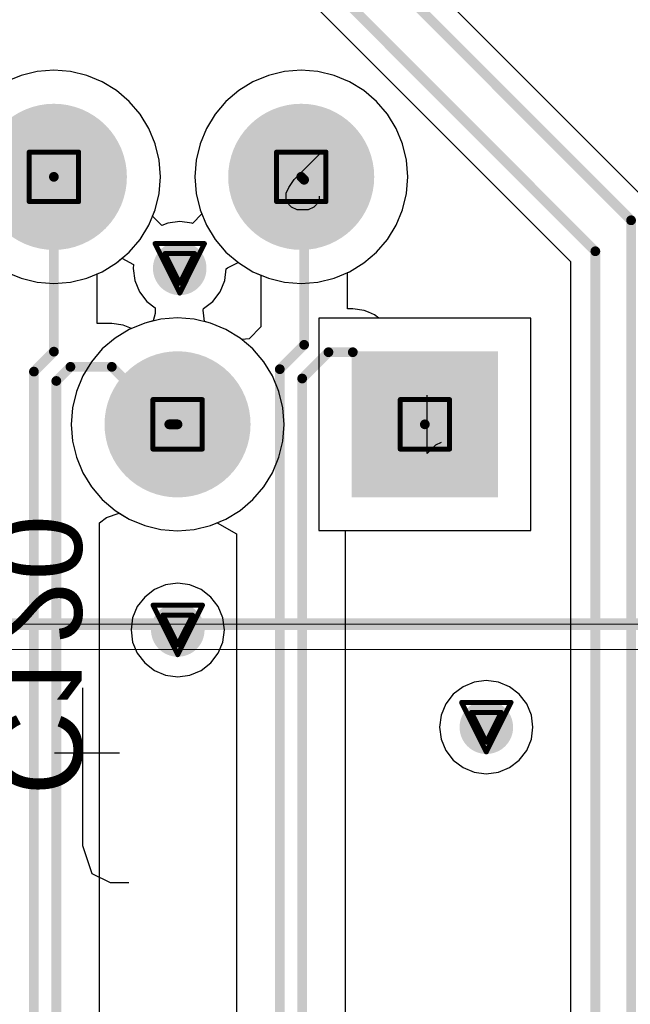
# Model space of a CAD drawing. Header units: millimetres. Extents: x 138 to 555, y 26 to 334.
# Tile 379 of 656: x 182.37 to 188.65, y 289.27 to 299.37. Entities that reach past the tile are written whole.
import ezdxf

# ---------------------------------------------------------------- set-up
doc = ezdxf.new("R2010")
doc.units = ezdxf.units.MM
for name, color, linetype in [('BottomLayer', 5, 'Continuous'), ('BottomOverlay', 54, 'Continuous'), ('BottomSolder', 6, 'Continuous'), ('DrillDrawing', 1, 'Continuous'), ('Mechanical20', 56, 'Continuous'), ('Mechanical27', 56, 'Continuous'), ('MidLayer1', 16, 'Continuous'), ('MidLayer2', 76, 'Continuous'), ('MidLayer3', 90, 'Continuous'), ('MidLayer4', 156, 'Continuous'), ('MultiLayer', 9, 'Continuous'), ('PadHoleLayer', 156, 'Continuous'), ('TopLayer', 1, 'Continuous'), ('TopOverlay', 2, 'Continuous'), ('TopSolder', 216, 'Continuous'), ('ViaHoleLayer', 16, 'Continuous')]:
    doc.layers.add(name, color=color, linetype=linetype)

# ---------------------------------------------------------------- blocks, each defined once
blk = doc.blocks.new('CON_RJ45_YD_48F_01GYDXNL_LED_P_806')
at = {"layer": 'BottomLayer', "const_width": 0.7}
for points in [[(-3.525, 16.29, 1), (-2.825, 16.29, 1)], [(-4.795, 13.75, 1), (-4.095, 13.75, 1)], [(-2.255, 13.75, 1), (-1.555, 13.75, 1)]]:
    blk.add_lwpolyline(points, format="xyb", close=True, dxfattribs=at)
at = {"layer": 'BottomLayer'}
blk.add_solid([(-6.415, 15.59), (-5.015, 15.59), (-6.415, 16.99), (-5.015, 16.99)], dxfattribs=at)
at = {"layer": 'BottomSolder', "const_width": 0.75}
for points in [[(-3.55, 16.29, 1), (-2.8, 16.29, 1)], [(-4.82, 13.75, 1), (-4.07, 13.75, 1)], [(-2.28, 13.75, 1), (-1.53, 13.75, 1)]]:
    blk.add_lwpolyline(points, format="xyb", close=True, dxfattribs=at)
at = {"layer": 'BottomSolder'}
blk.add_solid([(-6.465, 15.54), (-4.965, 15.54), (-6.465, 17.04), (-4.965, 17.04)], dxfattribs=at)
at = {"layer": 'Mechanical20', "const_width": 0.01}
blk.add_lwpolyline([(9.15, 18.6), (-9.15, 18.6)], dxfattribs=at)
at = {"layer": 'Mechanical27'}
for p, q in [((-5.824, 16.504), (-5.739, 16.59)), ((-5.739, 16.59), (-5.739, 15.99)), ((-5.881, 16.476), (-5.824, 16.504)), ((-4.603, 14.033), (-4.574, 14.061)), ((-4.574, 14.061), (-4.517, 14.09)), ((-4.517, 14.09), (-4.403, 14.09)), ((-4.403, 14.09), (-4.346, 14.061)), ((-4.346, 14.061), (-4.317, 14.033)), ((-4.631, 13.976), (-4.603, 14.033)), ((-4.631, 13.947), (-4.631, 13.976)), ((-4.317, 14.033), (-4.289, 13.976)), ((-4.289, 13.976), (-4.289, 13.919)), ((-4.317, 13.861), (-4.374, 13.776)), ((-4.289, 13.919), (-4.317, 13.861)), ((-4.374, 13.776), (-4.66, 13.49)), ((-4.66, 13.49), (-4.26, 13.49))]:
    blk.add_line(p, q, dxfattribs=at)
at = {"layer": 'Mechanical27', "const_width": 0.01}
blk.add_lwpolyline([(8.255, 18.34), (-8.255, 18.34)], dxfattribs=at)
at = {"layer": 'MidLayer1', "const_width": 0.7}
for points in [[(-3.525, 16.29, 1), (-2.825, 16.29, 1)], [(-4.795, 13.75, 1), (-4.095, 13.75, 1)], [(-2.255, 13.75, 1), (-1.555, 13.75, 1)]]:
    blk.add_lwpolyline(points, format="xyb", close=True, dxfattribs=at)
at = {"layer": 'MidLayer1'}
blk.add_solid([(-6.415, 15.59), (-5.015, 15.59), (-6.415, 16.99), (-5.015, 16.99)], dxfattribs=at)
at = {"layer": 'MidLayer2', "const_width": 0.7}
for points in [[(-3.525, 16.29, 1), (-2.825, 16.29, 1)], [(-4.795, 13.75, 1), (-4.095, 13.75, 1)], [(-2.255, 13.75, 1), (-1.555, 13.75, 1)]]:
    blk.add_lwpolyline(points, format="xyb", close=True, dxfattribs=at)
at = {"layer": 'MidLayer2'}
blk.add_solid([(-6.415, 15.59), (-5.015, 15.59), (-6.415, 16.99), (-5.015, 16.99)], dxfattribs=at)
at = {"layer": 'MidLayer3', "const_width": 0.7}
for points in [[(-3.525, 16.29, 1), (-2.825, 16.29, 1)], [(-4.795, 13.75, 1), (-4.095, 13.75, 1)], [(-2.255, 13.75, 1), (-1.555, 13.75, 1)]]:
    blk.add_lwpolyline(points, format="xyb", close=True, dxfattribs=at)
at = {"layer": 'MidLayer3'}
blk.add_solid([(-6.415, 15.59), (-5.015, 15.59), (-6.415, 16.99), (-5.015, 16.99)], dxfattribs=at)
at = {"layer": 'MidLayer4', "const_width": 0.7}
for points in [[(-3.525, 16.29, 1), (-2.825, 16.29, 1)], [(-4.795, 13.75, 1), (-4.095, 13.75, 1)], [(-2.255, 13.75, 1), (-1.555, 13.75, 1)]]:
    blk.add_lwpolyline(points, format="xyb", close=True, dxfattribs=at)
at = {"layer": 'MidLayer4'}
blk.add_solid([(-6.415, 15.59), (-5.015, 15.59), (-6.415, 16.99), (-5.015, 16.99)], dxfattribs=at)
at = {"layer": 'MultiLayer', "const_width": 0.7}
for points in [[(-3.525, 16.29, 1), (-2.825, 16.29, 1)], [(-4.795, 13.75, 1), (-4.095, 13.75, 1)], [(-2.255, 13.75, 1), (-1.555, 13.75, 1)]]:
    blk.add_lwpolyline(points, format="xyb", close=True, dxfattribs=at)
at = {"layer": 'MultiLayer'}
blk.add_solid([(-6.415, 15.59), (-5.015, 15.59), (-6.415, 16.99), (-5.015, 16.99)], dxfattribs=at)
at = {"layer": 'PadHoleLayer', "const_width": 0.45}
for points in [[(-5.94, 16.29, 1), (-5.49, 16.29, 1)], [(-3.4, 16.29, 1), (-2.95, 16.29, 1)], [(-4.67, 13.75, 1), (-4.22, 13.75, 1)], [(-2.13, 13.75, 1), (-1.68, 13.75, 1)]]:
    blk.add_lwpolyline(points, format="xyb", close=True, dxfattribs=at)
at = {"layer": 'TopLayer', "const_width": 0.7}
for points in [[(-3.525, 16.29, 1), (-2.825, 16.29, 1)], [(-4.795, 13.75, 1), (-4.095, 13.75, 1)], [(-2.255, 13.75, 1), (-1.555, 13.75, 1)]]:
    blk.add_lwpolyline(points, format="xyb", close=True, dxfattribs=at)
at = {"layer": 'TopLayer'}
blk.add_solid([(-6.415, 15.59), (-5.015, 15.59), (-6.415, 16.99), (-5.015, 16.99)], dxfattribs=at)
at = {"layer": 'TopOverlay', "const_width": 0.12}
blk.add_lwpolyline([(8.255, 18.34), (-8.255, 18.34)], dxfattribs=at)
at = {"layer": 'TopSolder', "const_width": 0.75}
for points in [[(-3.55, 16.29, 1), (-2.8, 16.29, 1)], [(-4.82, 13.75, 1), (-4.07, 13.75, 1)], [(-2.28, 13.75, 1), (-1.53, 13.75, 1)]]:
    blk.add_lwpolyline(points, format="xyb", close=True, dxfattribs=at)
at = {"layer": 'TopSolder'}
blk.add_solid([(-6.465, 15.54), (-4.965, 15.54), (-6.465, 17.04), (-4.965, 17.04)], dxfattribs=at)

msp = doc.modelspace()

# ---------------------------------------------------------------- linework, layer by layer
at = {"layer": 'BottomLayer'}
for p, q in [((179.521, 305.397), (188.031, 296.887)), ((188.834, 297.491), (184.153, 302.171)), ((182.388, 298.797), (182.229, 298.732)), ((182.554, 298.837), (182.388, 298.797)), ((182.725, 298.851), (182.554, 298.837)), ((182.896, 298.837), (182.725, 298.851)), ((183.063, 298.797), (182.896, 298.837)), ((183.222, 298.732), (183.063, 298.797)), ((184.928, 298.797), (184.769, 298.732)), ((185.094, 298.837), (184.928, 298.797)), ((185.265, 298.851), (185.094, 298.837)), ((185.436, 298.837), (185.265, 298.851)), ((185.603, 298.797), (185.436, 298.837)), ((185.762, 298.732), (185.603, 298.797)), ((183.368, 298.642), (183.222, 298.732)), ((184.769, 298.732), (184.623, 298.642)), ((185.908, 298.642), (185.762, 298.732)), ((183.499, 298.531), (183.368, 298.642)), ((184.623, 298.642), (184.492, 298.531)), ((186.039, 298.531), (185.908, 298.642)), ((183.61, 298.4), (183.499, 298.531)), ((184.492, 298.531), (184.381, 298.4)), ((186.15, 298.4), (186.039, 298.531)), ((183.7, 298.254), (183.61, 298.4)), ((184.381, 298.4), (184.291, 298.254)), ((186.24, 298.254), (186.15, 298.4)), ((183.765, 298.095), (183.7, 298.254)), ((184.291, 298.254), (184.226, 298.095)), ((186.305, 298.095), (186.24, 298.254)), ((183.805, 297.928), (183.765, 298.095)), ((184.226, 298.095), (184.186, 297.928)), ((186.345, 297.928), (186.305, 298.095)), ((183.819, 297.757), (183.805, 297.928)), ((184.186, 297.928), (184.172, 297.757)), ((186.359, 297.757), (186.345, 297.928)), ((183.805, 297.586), (183.819, 297.757)), ((184.172, 297.757), (184.186, 297.586)), ((186.345, 297.586), (186.359, 297.757)), ((183.765, 297.42), (183.805, 297.586)), ((184.186, 297.586), (184.226, 297.42)), ((186.305, 297.42), (186.345, 297.586)), ((183.7, 297.261), (183.765, 297.42)), ((184.226, 297.42), (184.291, 297.261)), ((186.24, 297.261), (186.305, 297.42)), ((183.61, 297.115), (183.7, 297.261)), ((184.291, 297.261), (184.381, 297.115)), ((186.15, 297.115), (186.24, 297.261)), ((183.499, 296.984), (183.61, 297.115)), ((184.381, 297.115), (184.492, 296.984)), ((186.039, 296.984), (186.15, 297.115)), ((183.368, 296.873), (183.499, 296.984)), ((184.492, 296.984), (184.623, 296.873)), ((185.908, 296.873), (186.039, 296.984)), ((188.031, 296.887), (188.031, 271.327)), ((182.229, 296.783), (182.388, 296.718)), ((183.063, 296.718), (183.222, 296.783)), ((183.222, 296.783), (183.368, 296.873)), ((184.623, 296.873), (184.769, 296.783)), ((184.769, 296.783), (184.928, 296.718)), ((185.603, 296.718), (185.762, 296.783)), ((185.762, 296.783), (185.908, 296.873)), ((182.388, 296.718), (182.554, 296.677)), ((182.554, 296.677), (182.725, 296.664)), ((182.725, 296.664), (182.896, 296.677)), ((182.896, 296.677), (183.063, 296.718)), ((184.928, 296.718), (185.094, 296.677)), ((185.094, 296.677), (185.265, 296.664)), ((185.265, 296.664), (185.436, 296.677)), ((185.436, 296.677), (185.603, 296.718)), ((183.824, 296.297), (183.658, 296.257)), ((183.995, 296.311), (183.824, 296.297)), ((184.166, 296.297), (183.995, 296.311)), ((184.333, 296.257), (184.166, 296.297)), ((187.625, 296.307), (185.445, 296.307)), ((185.445, 296.307), (185.445, 294.127)), ((187.625, 294.127), (187.625, 296.307)), ((183.499, 296.192), (183.353, 296.102)), ((183.658, 296.257), (183.499, 296.192)), ((184.492, 296.192), (184.333, 296.257)), ((184.638, 296.102), (184.492, 296.192)), ((183.353, 296.102), (183.222, 295.991)), ((184.769, 295.991), (184.638, 296.102)), ((183.222, 295.991), (183.111, 295.86)), ((184.88, 295.86), (184.769, 295.991)), ((183.111, 295.86), (183.021, 295.714)), ((184.97, 295.714), (184.88, 295.86)), ((183.021, 295.714), (182.956, 295.555)), ((185.035, 295.555), (184.97, 295.714)), ((182.956, 295.555), (182.916, 295.388)), ((185.075, 295.388), (185.035, 295.555)), ((182.916, 295.388), (182.902, 295.217)), ((185.089, 295.217), (185.075, 295.388)), ((182.902, 295.217), (182.916, 295.046)), ((185.075, 295.046), (185.089, 295.217)), ((182.916, 295.046), (182.956, 294.88)), ((185.035, 294.88), (185.075, 295.046)), ((182.956, 294.88), (183.021, 294.721)), ((184.97, 294.721), (185.035, 294.88)), ((183.021, 294.721), (183.111, 294.575)), ((184.88, 294.575), (184.97, 294.721)), ((183.111, 294.575), (183.222, 294.444)), ((184.769, 294.444), (184.88, 294.575)), ((183.222, 294.444), (183.353, 294.333)), ((184.638, 294.333), (184.769, 294.444)), ((183.353, 294.333), (183.499, 294.243)), ((184.492, 294.243), (184.638, 294.333)), ((183.499, 294.243), (183.658, 294.178)), ((183.658, 294.178), (183.824, 294.137)), ((184.166, 294.137), (184.333, 294.178)), ((184.333, 294.178), (184.492, 294.243)), ((183.824, 294.137), (183.995, 294.124)), ((183.995, 294.124), (184.166, 294.137)), ((185.445, 294.127), (187.625, 294.127))]:
    msp.add_line(p, q, dxfattribs=at)
at = {"layer": 'BottomLayer', "const_width": 0.1}
for points in [[(179.627, 305.652), (188.286, 296.993)], [(183.898, 302.066), (188.653, 297.311)], [(188.653, 271.047), (188.653, 297.311)], [(188.286, 271.221), (188.286, 296.993)]]:
    msp.add_lwpolyline(points, dxfattribs=at)
at = {"layer": 'BottomLayer'}
for points, const_width in [([(188.628, 297.311, 1), (188.678, 297.311, 1)], 0.05), ([(188.628, 297.311, 1), (188.678, 297.311, 1)], 0.05), ([(183.88, 296.818, 1), (184.155, 296.818, 1)], 0.275), ([(188.261, 296.993, 1), (188.311, 296.993, 1)], 0.05), ([(188.261, 296.993, 1), (188.311, 296.993, 1)], 0.05), ([(183.86, 293.107, 1), (184.135, 293.107, 1)], 0.275), ([(187.029, 292.109, 1), (187.304, 292.109, 1)], 0.275)]:
    msp.add_lwpolyline(points, format="xyb", close=True, dxfattribs=dict(at, const_width=const_width))
at = {"layer": 'DrillDrawing', "const_width": 0.0508}
for points in [[(182.471, 298.011), (182.979, 298.011)], [(182.471, 297.503), (182.471, 298.011)], [(182.979, 297.503), (182.979, 298.011)], [(185.011, 298.011), (185.519, 298.011)], [(185.011, 297.503), (185.011, 298.011)], [(185.519, 297.503), (185.519, 298.011)], [(182.471, 297.503), (182.979, 297.503)], [(185.011, 297.503), (185.519, 297.503)], [(183.764, 297.072), (184.272, 297.072)], [(183.764, 297.072), (184.018, 296.564)], [(184.018, 296.564), (184.272, 297.072)], [(183.865, 296.97), (184.17, 296.97)], [(183.865, 296.97), (184.018, 296.665)], [(184.018, 296.665), (184.17, 296.97)], [(183.741, 295.471), (184.249, 295.471)], [(183.741, 294.963), (183.741, 295.471)], [(184.249, 294.963), (184.249, 295.471)], [(186.281, 295.471), (186.789, 295.471)], [(186.281, 294.963), (186.281, 295.471)], [(186.789, 294.963), (186.789, 295.471)], [(183.741, 294.963), (184.249, 294.963)], [(186.281, 294.963), (186.789, 294.963)], [(183.743, 293.361), (184.251, 293.361)], [(183.743, 293.361), (183.997, 292.853)], [(183.997, 292.853), (184.251, 293.361)], [(183.845, 293.259), (184.15, 293.259)], [(183.845, 293.259), (183.997, 292.954)], [(183.997, 292.954), (184.15, 293.259)], [(186.912, 292.363), (187.42, 292.363)], [(186.912, 292.363), (187.166, 291.855)], [(187.166, 291.855), (187.42, 292.363)], [(187.014, 292.261), (187.319, 292.261)], [(187.014, 292.261), (187.166, 291.956)], [(187.166, 291.956), (187.319, 292.261)]]:
    msp.add_lwpolyline(points, dxfattribs=at)
at = {"layer": 'DrillDrawing', "const_width": 0.0254}
for points in [[(182.459, 298.011, 1), (182.484, 298.011, 1)], [(182.459, 298.011, 1), (182.484, 298.011, 1)], [(182.967, 298.011, 1), (182.992, 298.011, 1)], [(182.967, 298.011, 1), (182.992, 298.011, 1)], [(184.999, 298.011, 1), (185.024, 298.011, 1)], [(184.999, 298.011, 1), (185.024, 298.011, 1)], [(185.507, 298.011, 1), (185.532, 298.011, 1)], [(185.507, 298.011, 1), (185.532, 298.011, 1)], [(182.459, 297.503, 1), (182.484, 297.503, 1)], [(182.459, 297.503, 1), (182.484, 297.503, 1)], [(182.967, 297.503, 1), (182.992, 297.503, 1)], [(182.967, 297.503, 1), (182.992, 297.503, 1)], [(184.999, 297.503, 1), (185.024, 297.503, 1)], [(184.999, 297.503, 1), (185.024, 297.503, 1)], [(185.507, 297.503, 1), (185.532, 297.503, 1)], [(185.507, 297.503, 1), (185.532, 297.503, 1)], [(183.751, 297.072, 1), (183.776, 297.072, 1)], [(183.751, 297.072, 1), (183.776, 297.072, 1)], [(184.259, 297.072, 1), (184.284, 297.072, 1)], [(184.259, 297.072, 1), (184.284, 297.072, 1)], [(183.853, 296.97, 1), (183.878, 296.97, 1)], [(183.853, 296.97, 1), (183.878, 296.97, 1)], [(184.157, 296.97, 1), (184.183, 296.97, 1)], [(184.157, 296.97, 1), (184.183, 296.97, 1)], [(184.005, 296.665, 1), (184.03, 296.665, 1)], [(184.005, 296.665, 1), (184.03, 296.665, 1)], [(184.005, 296.564, 1), (184.03, 296.564, 1)], [(184.005, 296.564, 1), (184.03, 296.564, 1)], [(183.729, 295.471, 1), (183.754, 295.471, 1)], [(183.729, 295.471, 1), (183.754, 295.471, 1)], [(184.237, 295.471, 1), (184.262, 295.471, 1)], [(184.237, 295.471, 1), (184.262, 295.471, 1)], [(186.269, 295.471, 1), (186.294, 295.471, 1)], [(186.269, 295.471, 1), (186.294, 295.471, 1)], [(186.777, 295.471, 1), (186.802, 295.471, 1)], [(186.777, 295.471, 1), (186.802, 295.471, 1)], [(183.729, 294.963, 1), (183.754, 294.963, 1)], [(183.729, 294.963, 1), (183.754, 294.963, 1)], [(184.237, 294.963, 1), (184.262, 294.963, 1)], [(184.237, 294.963, 1), (184.262, 294.963, 1)], [(186.269, 294.963, 1), (186.294, 294.963, 1)], [(186.269, 294.963, 1), (186.294, 294.963, 1)], [(186.777, 294.963, 1), (186.802, 294.963, 1)], [(186.777, 294.963, 1), (186.802, 294.963, 1)], [(183.73, 293.361, 1), (183.756, 293.361, 1)], [(183.73, 293.361, 1), (183.756, 293.361, 1)], [(184.238, 293.361, 1), (184.264, 293.361, 1)], [(184.238, 293.361, 1), (184.264, 293.361, 1)], [(183.832, 293.259, 1), (183.857, 293.259, 1)], [(183.832, 293.259, 1), (183.857, 293.259, 1)], [(184.137, 293.259, 1), (184.162, 293.259, 1)], [(184.137, 293.259, 1), (184.162, 293.259, 1)], [(183.984, 292.954, 1), (184.01, 292.954, 1)], [(183.984, 292.954, 1), (184.01, 292.954, 1)], [(183.984, 292.853, 1), (184.01, 292.853, 1)], [(183.984, 292.853, 1), (184.01, 292.853, 1)], [(186.9, 292.363, 1), (186.925, 292.363, 1)], [(186.9, 292.363, 1), (186.925, 292.363, 1)], [(187.408, 292.363, 1), (187.433, 292.363, 1)], [(187.408, 292.363, 1), (187.433, 292.363, 1)], [(187.001, 292.261, 1), (187.027, 292.261, 1)], [(187.001, 292.261, 1), (187.027, 292.261, 1)], [(187.306, 292.261, 1), (187.331, 292.261, 1)], [(187.306, 292.261, 1), (187.331, 292.261, 1)], [(187.154, 291.956, 1), (187.179, 291.956, 1)], [(187.154, 291.956, 1), (187.179, 291.956, 1)], [(187.154, 291.855, 1), (187.179, 291.855, 1)], [(187.154, 291.855, 1), (187.179, 291.855, 1)]]:
    msp.add_lwpolyline(points, format="xyb", close=True, dxfattribs=at)
at = {"layer": 'MidLayer1', "const_width": 0.275}
for points in [[(183.88, 296.818, 1), (184.155, 296.818, 1)], [(183.86, 293.107, 1), (184.135, 293.107, 1)], [(187.029, 292.109, 1), (187.304, 292.109, 1)]]:
    msp.add_lwpolyline(points, format="xyb", close=True, dxfattribs=at)
at = {"layer": 'MidLayer2'}
for p, q in [((182.388, 298.797), (182.229, 298.732)), ((182.554, 298.837), (182.388, 298.797)), ((182.725, 298.851), (182.554, 298.837)), ((182.896, 298.837), (182.725, 298.851)), ((183.063, 298.797), (182.896, 298.837)), ((183.222, 298.732), (183.063, 298.797)), ((184.928, 298.797), (184.769, 298.732)), ((185.094, 298.837), (184.928, 298.797)), ((185.265, 298.851), (185.094, 298.837)), ((185.436, 298.837), (185.265, 298.851)), ((185.603, 298.797), (185.436, 298.837)), ((185.762, 298.732), (185.603, 298.797)), ((183.368, 298.642), (183.222, 298.732)), ((184.769, 298.732), (184.623, 298.642)), ((185.908, 298.642), (185.762, 298.732)), ((183.499, 298.531), (183.368, 298.642)), ((184.623, 298.642), (184.492, 298.531)), ((186.039, 298.531), (185.908, 298.642)), ((183.61, 298.4), (183.499, 298.531)), ((184.492, 298.531), (184.381, 298.4)), ((186.15, 298.4), (186.039, 298.531)), ((183.7, 298.254), (183.61, 298.4)), ((184.381, 298.4), (184.291, 298.254)), ((186.24, 298.254), (186.15, 298.4)), ((183.765, 298.095), (183.7, 298.254)), ((184.291, 298.254), (184.226, 298.095)), ((186.305, 298.095), (186.24, 298.254)), ((183.805, 297.928), (183.765, 298.095)), ((184.226, 298.095), (184.186, 297.928)), ((186.345, 297.928), (186.305, 298.095)), ((183.819, 297.757), (183.805, 297.928)), ((184.186, 297.928), (184.172, 297.757)), ((186.359, 297.757), (186.345, 297.928)), ((183.805, 297.586), (183.819, 297.757)), ((184.172, 297.757), (184.186, 297.586)), ((186.345, 297.586), (186.359, 297.757)), ((183.765, 297.42), (183.805, 297.586)), ((184.186, 297.586), (184.226, 297.42)), ((186.305, 297.42), (186.345, 297.586)), ((183.7, 297.261), (183.765, 297.42)), ((184.226, 297.42), (184.291, 297.261)), ((186.24, 297.261), (186.305, 297.42)), ((183.61, 297.115), (183.7, 297.261)), ((184.291, 297.261), (184.381, 297.115)), ((186.15, 297.115), (186.24, 297.261)), ((183.499, 296.984), (183.61, 297.115)), ((184.381, 297.115), (184.492, 296.984)), ((186.039, 296.984), (186.15, 297.115)), ((183.368, 296.873), (183.499, 296.984)), ((184.492, 296.984), (184.623, 296.873)), ((185.908, 296.873), (186.039, 296.984)), ((182.229, 296.783), (182.388, 296.718)), ((183.063, 296.718), (183.222, 296.783)), ((183.222, 296.783), (183.368, 296.873)), ((184.623, 296.873), (184.769, 296.783)), ((184.769, 296.783), (184.928, 296.718)), ((185.603, 296.718), (185.762, 296.783)), ((185.762, 296.783), (185.908, 296.873)), ((182.388, 296.718), (182.554, 296.677)), ((182.554, 296.677), (182.725, 296.664)), ((182.725, 296.664), (182.896, 296.677)), ((182.896, 296.677), (183.063, 296.718)), ((184.928, 296.718), (185.094, 296.677)), ((185.094, 296.677), (185.265, 296.664)), ((185.265, 296.664), (185.436, 296.677)), ((185.436, 296.677), (185.603, 296.718)), ((183.824, 296.297), (183.658, 296.257)), ((183.995, 296.311), (183.824, 296.297)), ((184.166, 296.297), (183.995, 296.311)), ((184.333, 296.257), (184.166, 296.297)), ((187.625, 296.307), (185.445, 296.307)), ((185.445, 296.307), (185.445, 294.127)), ((187.625, 294.127), (187.625, 296.307)), ((183.499, 296.192), (183.353, 296.102)), ((183.658, 296.257), (183.499, 296.192)), ((184.492, 296.192), (184.333, 296.257)), ((184.638, 296.102), (184.492, 296.192)), ((183.353, 296.102), (183.222, 295.991)), ((184.769, 295.991), (184.638, 296.102)), ((183.222, 295.991), (183.111, 295.86)), ((184.88, 295.86), (184.769, 295.991)), ((183.111, 295.86), (183.021, 295.714)), ((184.97, 295.714), (184.88, 295.86)), ((183.021, 295.714), (182.956, 295.555)), ((185.035, 295.555), (184.97, 295.714)), ((182.956, 295.555), (182.916, 295.388)), ((185.075, 295.388), (185.035, 295.555)), ((182.916, 295.388), (182.902, 295.217)), ((185.089, 295.217), (185.075, 295.388)), ((182.902, 295.217), (182.916, 295.046)), ((185.075, 295.046), (185.089, 295.217)), ((182.916, 295.046), (182.956, 294.88)), ((185.035, 294.88), (185.075, 295.046)), ((182.956, 294.88), (183.021, 294.721)), ((184.97, 294.721), (185.035, 294.88)), ((183.021, 294.721), (183.111, 294.575)), ((184.88, 294.575), (184.97, 294.721)), ((183.111, 294.575), (183.222, 294.444)), ((184.769, 294.444), (184.88, 294.575)), ((183.222, 294.444), (183.353, 294.333)), ((184.638, 294.333), (184.769, 294.444)), ((183.353, 294.333), (183.499, 294.243)), ((184.492, 294.243), (184.638, 294.333)), ((183.499, 294.243), (183.658, 294.178)), ((183.658, 294.178), (183.824, 294.137)), ((184.166, 294.137), (184.333, 294.178)), ((184.333, 294.178), (184.492, 294.243)), ((183.824, 294.137), (183.995, 294.124)), ((183.995, 294.124), (184.166, 294.137)), ((185.445, 294.127), (187.625, 294.127))]:
    msp.add_line(p, q, dxfattribs=at)
at = {"layer": 'MidLayer2', "const_width": 0.275}
for points in [[(183.88, 296.818, 1), (184.155, 296.818, 1)], [(183.86, 293.107, 1), (184.135, 293.107, 1)], [(187.029, 292.109, 1), (187.304, 292.109, 1)]]:
    msp.add_lwpolyline(points, format="xyb", close=True, dxfattribs=at)
at = {"layer": 'MidLayer3'}
for p, q in [((182.388, 298.797), (182.229, 298.732)), ((182.554, 298.837), (182.388, 298.797)), ((182.725, 298.851), (182.554, 298.837)), ((182.896, 298.837), (182.725, 298.851)), ((183.063, 298.797), (182.896, 298.837)), ((183.222, 298.732), (183.063, 298.797)), ((184.928, 298.797), (184.769, 298.732)), ((185.094, 298.837), (184.928, 298.797)), ((185.265, 298.851), (185.094, 298.837)), ((185.436, 298.837), (185.265, 298.851)), ((185.603, 298.797), (185.436, 298.837)), ((185.762, 298.732), (185.603, 298.797)), ((183.368, 298.642), (183.222, 298.732)), ((184.769, 298.732), (184.623, 298.642)), ((185.908, 298.642), (185.762, 298.732)), ((183.499, 298.531), (183.368, 298.642)), ((184.623, 298.642), (184.492, 298.531)), ((186.039, 298.531), (185.908, 298.642)), ((183.61, 298.4), (183.499, 298.531)), ((184.492, 298.531), (184.381, 298.4)), ((186.15, 298.4), (186.039, 298.531)), ((183.7, 298.254), (183.61, 298.4)), ((184.381, 298.4), (184.291, 298.254)), ((186.24, 298.254), (186.15, 298.4)), ((183.765, 298.095), (183.7, 298.254)), ((184.291, 298.254), (184.226, 298.095)), ((186.305, 298.095), (186.24, 298.254)), ((183.805, 297.928), (183.765, 298.095)), ((184.226, 298.095), (184.186, 297.928)), ((186.345, 297.928), (186.305, 298.095)), ((183.819, 297.757), (183.805, 297.928)), ((184.186, 297.928), (184.172, 297.757)), ((186.359, 297.757), (186.345, 297.928)), ((183.805, 297.586), (183.819, 297.757)), ((184.172, 297.757), (184.186, 297.586)), ((186.345, 297.586), (186.359, 297.757)), ((183.765, 297.42), (183.805, 297.586)), ((184.186, 297.586), (184.226, 297.42)), ((186.305, 297.42), (186.345, 297.586)), ((183.7, 297.261), (183.765, 297.42)), ((184.226, 297.42), (184.291, 297.261)), ((186.24, 297.261), (186.305, 297.42)), ((183.61, 297.115), (183.7, 297.261)), ((184.291, 297.261), (184.381, 297.115)), ((186.15, 297.115), (186.24, 297.261)), ((183.499, 296.984), (183.61, 297.115)), ((184.381, 297.115), (184.492, 296.984)), ((186.039, 296.984), (186.15, 297.115)), ((183.368, 296.873), (183.499, 296.984)), ((184.492, 296.984), (184.623, 296.873)), ((185.908, 296.873), (186.039, 296.984)), ((182.229, 296.783), (182.388, 296.718)), ((183.063, 296.718), (183.222, 296.783)), ((183.222, 296.783), (183.368, 296.873)), ((184.623, 296.873), (184.769, 296.783)), ((184.769, 296.783), (184.928, 296.718)), ((185.603, 296.718), (185.762, 296.783)), ((185.762, 296.783), (185.908, 296.873)), ((182.388, 296.718), (182.554, 296.677)), ((182.554, 296.677), (182.725, 296.664)), ((182.725, 296.664), (182.896, 296.677)), ((182.896, 296.677), (183.063, 296.718)), ((184.928, 296.718), (185.094, 296.677)), ((185.094, 296.677), (185.265, 296.664)), ((185.265, 296.664), (185.436, 296.677)), ((185.436, 296.677), (185.603, 296.718)), ((183.824, 296.297), (183.658, 296.257)), ((183.995, 296.311), (183.824, 296.297)), ((184.166, 296.297), (183.995, 296.311)), ((184.333, 296.257), (184.166, 296.297)), ((187.625, 296.307), (185.445, 296.307)), ((185.445, 296.307), (185.445, 294.127)), ((187.625, 294.127), (187.625, 296.307)), ((183.499, 296.192), (183.353, 296.102)), ((183.658, 296.257), (183.499, 296.192)), ((184.492, 296.192), (184.333, 296.257)), ((184.638, 296.102), (184.492, 296.192)), ((183.353, 296.102), (183.222, 295.991)), ((184.769, 295.991), (184.638, 296.102)), ((183.222, 295.991), (183.111, 295.86)), ((184.88, 295.86), (184.769, 295.991)), ((183.111, 295.86), (183.021, 295.714)), ((184.97, 295.714), (184.88, 295.86)), ((183.021, 295.714), (182.956, 295.555)), ((185.035, 295.555), (184.97, 295.714)), ((182.956, 295.555), (182.916, 295.388)), ((185.075, 295.388), (185.035, 295.555)), ((182.916, 295.388), (182.902, 295.217)), ((185.089, 295.217), (185.075, 295.388)), ((182.902, 295.217), (182.916, 295.046)), ((185.075, 295.046), (185.089, 295.217)), ((182.916, 295.046), (182.956, 294.88)), ((185.035, 294.88), (185.075, 295.046)), ((182.956, 294.88), (183.021, 294.721)), ((184.97, 294.721), (185.035, 294.88)), ((183.021, 294.721), (183.111, 294.575)), ((184.88, 294.575), (184.97, 294.721)), ((183.111, 294.575), (183.222, 294.444)), ((184.769, 294.444), (184.88, 294.575)), ((183.222, 294.444), (183.353, 294.333)), ((184.638, 294.333), (184.769, 294.444)), ((183.353, 294.333), (183.499, 294.243)), ((184.492, 294.243), (184.638, 294.333)), ((183.499, 294.243), (183.658, 294.178)), ((183.658, 294.178), (183.824, 294.137)), ((184.166, 294.137), (184.333, 294.178)), ((184.333, 294.178), (184.492, 294.243)), ((183.824, 294.137), (183.995, 294.124)), ((183.995, 294.124), (184.166, 294.137)), ((185.445, 294.127), (187.625, 294.127))]:
    msp.add_line(p, q, dxfattribs=at)
at = {"layer": 'MidLayer3', "const_width": 0.275}
for points in [[(183.88, 296.818, 1), (184.155, 296.818, 1)], [(183.86, 293.107, 1), (184.135, 293.107, 1)], [(187.029, 292.109, 1), (187.304, 292.109, 1)]]:
    msp.add_lwpolyline(points, format="xyb", close=True, dxfattribs=at)
at = {"layer": 'MidLayer4'}
for p, q in [((182.388, 298.797), (182.229, 298.732)), ((182.554, 298.837), (182.388, 298.797)), ((182.725, 298.851), (182.554, 298.837)), ((182.896, 298.837), (182.725, 298.851)), ((183.063, 298.797), (182.896, 298.837)), ((183.222, 298.732), (183.063, 298.797)), ((184.928, 298.797), (184.769, 298.732)), ((185.094, 298.837), (184.928, 298.797)), ((185.265, 298.851), (185.094, 298.837)), ((185.436, 298.837), (185.265, 298.851)), ((185.603, 298.797), (185.436, 298.837)), ((185.762, 298.732), (185.603, 298.797)), ((183.368, 298.642), (183.222, 298.732)), ((184.769, 298.732), (184.623, 298.642)), ((185.908, 298.642), (185.762, 298.732)), ((183.499, 298.531), (183.368, 298.642)), ((184.623, 298.642), (184.492, 298.531)), ((186.039, 298.531), (185.908, 298.642)), ((183.61, 298.4), (183.499, 298.531)), ((184.492, 298.531), (184.381, 298.4)), ((186.15, 298.4), (186.039, 298.531)), ((183.7, 298.254), (183.61, 298.4)), ((184.381, 298.4), (184.291, 298.254)), ((186.24, 298.254), (186.15, 298.4)), ((183.765, 298.095), (183.7, 298.254)), ((184.291, 298.254), (184.226, 298.095)), ((186.305, 298.095), (186.24, 298.254)), ((183.805, 297.928), (183.765, 298.095)), ((184.226, 298.095), (184.186, 297.928)), ((186.345, 297.928), (186.305, 298.095)), ((183.819, 297.757), (183.805, 297.928)), ((184.186, 297.928), (184.172, 297.757)), ((186.359, 297.757), (186.345, 297.928)), ((183.805, 297.586), (183.819, 297.757)), ((184.172, 297.757), (184.186, 297.586)), ((186.345, 297.586), (186.359, 297.757)), ((183.765, 297.42), (183.805, 297.586)), ((184.186, 297.586), (184.226, 297.42)), ((186.305, 297.42), (186.345, 297.586)), ((183.738, 297.354), (183.765, 297.42)), ((184.226, 297.42), (184.244, 297.376)), ((186.24, 297.261), (186.305, 297.42)), ((183.835, 297.256), (183.738, 297.354)), ((183.894, 297.281), (183.835, 297.256)), ((184.018, 297.297), (183.894, 297.281)), ((184.142, 297.281), (184.018, 297.297)), ((184.147, 297.279), (184.142, 297.281)), ((184.244, 297.376), (184.147, 297.279)), ((186.15, 297.115), (186.24, 297.261)), ((186.039, 296.984), (186.15, 297.115)), ((185.908, 296.873), (186.039, 296.984)), ((183.368, 296.873), (183.424, 296.921)), ((183.424, 296.921), (183.544, 296.856)), ((184.509, 296.824), (184.617, 296.878)), ((184.617, 296.878), (184.623, 296.873)), ((182.229, 296.783), (182.388, 296.718)), ((183.063, 296.718), (183.222, 296.783)), ((183.222, 296.783), (183.368, 296.873)), ((183.544, 296.856), (183.539, 296.818)), ((183.539, 296.818), (183.555, 296.694)), ((184.48, 296.694), (184.496, 296.814)), ((184.496, 296.814), (184.509, 296.824)), ((184.623, 296.873), (184.769, 296.783)), ((184.769, 296.783), (184.928, 296.718)), ((185.603, 296.718), (185.762, 296.783)), ((185.762, 296.783), (185.908, 296.873)), ((182.388, 296.718), (182.554, 296.677)), ((182.554, 296.677), (182.725, 296.664)), ((182.725, 296.664), (182.896, 296.677)), ((182.896, 296.677), (183.063, 296.718)), ((183.555, 296.694), (183.603, 296.578)), ((184.433, 296.578), (184.48, 296.694)), ((184.928, 296.718), (185.094, 296.677)), ((185.094, 296.677), (185.265, 296.664)), ((185.265, 296.664), (185.436, 296.677)), ((185.436, 296.677), (185.603, 296.718)), ((183.603, 296.578), (183.679, 296.479)), ((184.356, 296.479), (184.433, 296.578)), ((183.679, 296.479), (183.764, 296.413)), ((184.26, 296.405), (184.356, 296.479)), ((183.764, 296.413), (183.766, 296.356)), ((184.259, 296.39), (184.26, 296.405)), ((184.273, 296.272), (184.259, 296.39)), ((183.746, 296.279), (183.658, 296.257)), ((183.766, 296.356), (183.746, 296.279)), ((184.333, 296.257), (184.273, 296.272)), ((187.625, 296.307), (185.445, 296.307)), ((185.445, 296.307), (185.445, 294.127)), ((187.625, 294.127), (187.625, 296.307)), ((183.499, 296.192), (183.353, 296.102)), ((183.658, 296.257), (183.499, 296.192)), ((184.492, 296.192), (184.333, 296.257)), ((184.638, 296.102), (184.492, 296.192)), ((183.353, 296.102), (183.222, 295.991)), ((184.769, 295.991), (184.638, 296.102)), ((183.222, 295.991), (183.111, 295.86)), ((184.88, 295.86), (184.769, 295.991)), ((183.111, 295.86), (183.021, 295.714)), ((184.97, 295.714), (184.88, 295.86)), ((183.021, 295.714), (182.956, 295.555)), ((185.035, 295.555), (184.97, 295.714)), ((182.956, 295.555), (182.916, 295.388)), ((185.075, 295.388), (185.035, 295.555)), ((182.916, 295.388), (182.902, 295.217)), ((185.089, 295.217), (185.075, 295.388)), ((182.902, 295.217), (182.916, 295.046)), ((185.075, 295.046), (185.089, 295.217)), ((182.916, 295.046), (182.956, 294.88)), ((185.035, 294.88), (185.075, 295.046)), ((182.956, 294.88), (183.021, 294.721)), ((184.97, 294.721), (185.035, 294.88)), ((183.021, 294.721), (183.111, 294.575)), ((184.88, 294.575), (184.97, 294.721)), ((183.111, 294.575), (183.222, 294.444)), ((184.769, 294.444), (184.88, 294.575)), ((183.222, 294.444), (183.353, 294.333)), ((184.638, 294.333), (184.769, 294.444)), ((183.353, 294.333), (183.499, 294.243)), ((184.492, 294.243), (184.638, 294.333)), ((183.499, 294.243), (183.658, 294.178)), ((183.658, 294.178), (183.824, 294.137)), ((184.166, 294.137), (184.333, 294.178)), ((184.333, 294.178), (184.492, 294.243)), ((183.824, 294.137), (183.995, 294.124)), ((183.995, 294.124), (184.166, 294.137)), ((185.445, 294.127), (187.625, 294.127)), ((183.873, 293.569), (183.758, 293.521)), ((183.997, 293.586), (183.873, 293.569)), ((184.121, 293.569), (183.997, 293.586)), ((184.237, 293.521), (184.121, 293.569)), ((183.658, 293.445), (183.582, 293.346)), ((183.758, 293.521), (183.658, 293.445)), ((184.336, 293.445), (184.237, 293.521)), ((184.412, 293.346), (184.336, 293.445)), ((183.582, 293.346), (183.534, 293.231)), ((184.46, 293.231), (184.412, 293.346)), ((183.534, 293.231), (183.518, 293.107)), ((184.476, 293.107), (184.46, 293.231)), ((183.518, 293.107), (183.534, 292.983)), ((184.46, 292.983), (184.476, 293.107)), ((183.534, 292.983), (183.582, 292.867)), ((184.412, 292.867), (184.46, 292.983)), ((183.582, 292.867), (183.658, 292.768)), ((184.336, 292.768), (184.412, 292.867)), ((183.658, 292.768), (183.758, 292.692)), ((184.237, 292.692), (184.336, 292.768)), ((183.758, 292.692), (183.873, 292.644)), ((183.873, 292.644), (183.997, 292.627)), ((183.997, 292.627), (184.121, 292.644)), ((184.121, 292.644), (184.237, 292.692)), ((187.042, 292.572), (186.927, 292.524)), ((187.166, 292.588), (187.042, 292.572)), ((187.29, 292.572), (187.166, 292.588)), ((187.406, 292.524), (187.29, 292.572)), ((186.827, 292.448), (186.751, 292.348)), ((186.927, 292.524), (186.827, 292.448)), ((187.505, 292.448), (187.406, 292.524)), ((187.581, 292.348), (187.505, 292.448)), ((186.751, 292.348), (186.703, 292.233)), ((187.629, 292.233), (187.581, 292.348)), ((186.703, 292.233), (186.687, 292.109)), ((187.645, 292.109), (187.629, 292.233)), ((186.687, 292.109), (186.703, 291.985)), ((187.629, 291.985), (187.645, 292.109)), ((186.703, 291.985), (186.751, 291.869)), ((187.581, 291.869), (187.629, 291.985)), ((186.751, 291.869), (186.827, 291.77)), ((187.505, 291.77), (187.581, 291.869)), ((186.827, 291.77), (186.927, 291.694)), ((187.406, 291.694), (187.505, 291.77)), ((186.927, 291.694), (187.042, 291.646)), ((187.042, 291.646), (187.166, 291.63)), ((187.166, 291.63), (187.29, 291.646)), ((187.29, 291.646), (187.406, 291.694))]:
    msp.add_line(p, q, dxfattribs=at)
at = {"layer": 'MidLayer4', "const_width": 0.275}
for points in [[(183.88, 296.818, 1), (184.155, 296.818, 1)], [(183.86, 293.107, 1), (184.135, 293.107, 1)], [(187.029, 292.109, 1), (187.304, 292.109, 1)]]:
    msp.add_lwpolyline(points, format="xyb", close=True, dxfattribs=at)
at = {"layer": 'MultiLayer', "const_width": 0.275}
for points in [[(183.88, 296.818, 1), (184.155, 296.818, 1)], [(183.86, 293.107, 1), (184.135, 293.107, 1)], [(187.029, 292.109, 1), (187.304, 292.109, 1)]]:
    msp.add_lwpolyline(points, format="xyb", close=True, dxfattribs=at)
at = {"layer": 'TopLayer'}
for p, q in [((182.388, 298.797), (182.229, 298.732)), ((182.554, 298.837), (182.388, 298.797)), ((182.725, 298.851), (182.554, 298.837)), ((182.896, 298.837), (182.725, 298.851)), ((183.063, 298.797), (182.896, 298.837)), ((183.222, 298.732), (183.063, 298.797)), ((184.928, 298.797), (184.769, 298.732)), ((185.094, 298.837), (184.928, 298.797)), ((185.265, 298.851), (185.094, 298.837)), ((185.436, 298.837), (185.265, 298.851)), ((185.603, 298.797), (185.436, 298.837)), ((185.762, 298.732), (185.603, 298.797)), ((183.368, 298.642), (183.222, 298.732)), ((184.769, 298.732), (184.623, 298.642)), ((185.908, 298.642), (185.762, 298.732)), ((183.499, 298.531), (183.368, 298.642)), ((184.623, 298.642), (184.492, 298.531)), ((186.039, 298.531), (185.908, 298.642)), ((183.61, 298.4), (183.499, 298.531)), ((184.492, 298.531), (184.381, 298.4)), ((186.15, 298.4), (186.039, 298.531)), ((183.7, 298.254), (183.61, 298.4)), ((184.381, 298.4), (184.291, 298.254)), ((186.24, 298.254), (186.15, 298.4)), ((183.765, 298.095), (183.7, 298.254)), ((184.291, 298.254), (184.226, 298.095)), ((186.305, 298.095), (186.24, 298.254)), ((183.805, 297.928), (183.765, 298.095)), ((184.226, 298.095), (184.186, 297.928)), ((186.345, 297.928), (186.305, 298.095)), ((183.819, 297.757), (183.805, 297.928)), ((184.186, 297.928), (184.172, 297.757)), ((186.359, 297.757), (186.345, 297.928)), ((183.805, 297.586), (183.819, 297.757)), ((184.172, 297.757), (184.186, 297.586)), ((186.345, 297.586), (186.359, 297.757)), ((183.765, 297.42), (183.805, 297.586)), ((184.186, 297.586), (184.226, 297.42)), ((186.305, 297.42), (186.345, 297.586)), ((183.7, 297.261), (183.765, 297.42)), ((184.226, 297.42), (184.291, 297.261)), ((186.24, 297.261), (186.305, 297.42)), ((183.61, 297.115), (183.7, 297.261)), ((184.291, 297.261), (184.381, 297.115)), ((186.15, 297.115), (186.24, 297.261)), ((183.499, 296.984), (183.61, 297.115)), ((184.381, 297.115), (184.492, 296.984)), ((186.039, 296.984), (186.15, 297.115)), ((183.368, 296.873), (183.499, 296.984)), ((184.492, 296.984), (184.623, 296.873)), ((185.908, 296.873), (186.039, 296.984)), ((183.169, 296.761), (183.222, 296.783)), ((183.222, 296.783), (183.368, 296.873)), ((184.623, 296.873), (184.769, 296.783)), ((184.769, 296.783), (184.852, 296.749)), ((185.739, 296.774), (185.762, 296.783)), ((185.739, 296.401), (185.739, 296.774)), ((185.762, 296.783), (185.908, 296.873)), ((183.169, 296.251), (183.169, 296.761)), ((184.852, 296.749), (184.852, 296.216)), ((185.795, 296.401), (185.739, 296.401)), ((185.91, 296.386), (185.795, 296.401)), ((185.955, 296.368), (185.91, 296.386)), ((183.824, 296.297), (183.658, 296.257)), ((183.995, 296.311), (183.824, 296.297)), ((184.166, 296.297), (183.995, 296.311)), ((184.333, 296.257), (184.166, 296.297)), ((186.017, 296.342), (185.955, 296.368)), ((186.062, 296.307), (186.017, 296.342)), ((187.625, 296.307), (186.062, 296.307)), ((187.625, 294.127), (187.625, 296.307)), ((183.32, 296.251), (183.169, 296.251)), ((183.435, 296.236), (183.32, 296.251)), ((183.521, 296.201), (183.435, 296.236)), ((183.658, 296.257), (183.521, 296.201)), ((184.492, 296.192), (184.333, 296.257)), ((184.638, 296.102), (184.492, 296.192)), ((184.852, 296.216), (184.732, 296.096)), ((184.654, 296.088), (184.638, 296.102)), ((184.732, 296.096), (184.654, 296.088)), ((183.194, 294.205), (183.264, 294.261)), ((183.264, 294.261), (183.394, 294.307)), ((183.394, 294.307), (183.499, 294.243)), ((183.194, 287.862), (183.194, 294.205)), ((183.499, 294.243), (183.658, 294.178)), ((183.658, 294.178), (183.824, 294.137)), ((184.166, 294.137), (184.333, 294.178)), ((184.333, 294.178), (184.402, 294.206)), ((184.402, 294.206), (184.602, 294.092)), ((183.824, 294.137), (183.995, 294.124)), ((183.995, 294.124), (184.166, 294.137)), ((184.602, 294.092), (184.602, 288.016)), ((185.719, 287.737), (185.719, 294.127)), ((185.719, 294.127), (187.625, 294.127))]:
    msp.add_line(p, q, dxfattribs=at)
at = {"layer": 'TopLayer', "const_width": 0.1}
for points in [[(182.725, 295.963), (182.725, 297.757)], [(185.265, 297.757), (185.295, 297.727)], [(185.295, 296.033), (185.295, 297.727)], [(185.045, 295.783), (185.295, 296.033)], [(182.52, 295.758), (182.725, 295.963)], [(185.275, 295.687), (185.545, 295.957)], [(185.545, 295.957), (185.795, 295.957)], [(185.795, 295.957), (186.535, 295.217)], [(182.52, 287.958), (182.52, 295.758)], [(182.75, 295.662), (182.895, 295.807)], [(182.895, 295.807), (183.32, 295.807)], [(183.32, 295.807), (183.91, 295.217)], [(185.045, 287.833), (185.045, 295.783)], [(182.75, 287.862), (182.75, 295.662)], [(185.275, 287.737), (185.275, 295.687)], [(183.91, 295.217), (183.995, 295.217)]]:
    msp.add_lwpolyline(points, dxfattribs=at)
at = {"layer": 'TopLayer'}
for points, const_width in [([(182.7, 297.757, 1), (182.75, 297.757, 1)], 0.05), ([(185.24, 297.757, 1), (185.29, 297.757, 1)], 0.05), ([(185.27, 297.727, 1), (185.32, 297.727, 1)], 0.05), ([(185.27, 297.727, 1), (185.32, 297.727, 1)], 0.05), ([(183.88, 296.818, 1), (184.155, 296.818, 1)], 0.275), ([(185.27, 296.033, 1), (185.32, 296.033, 1)], 0.05), ([(185.27, 296.033, 1), (185.32, 296.033, 1)], 0.05), ([(182.7, 295.963, 1), (182.75, 295.963, 1)], 0.05), ([(182.7, 295.963, 1), (182.75, 295.963, 1)], 0.05), ([(185.52, 295.957, 1), (185.57, 295.957, 1)], 0.05), ([(185.52, 295.957, 1), (185.57, 295.957, 1)], 0.05), ([(185.77, 295.957, 1), (185.82, 295.957, 1)], 0.05), ([(185.77, 295.957, 1), (185.82, 295.957, 1)], 0.05), ([(182.495, 295.758, 1), (182.545, 295.758, 1)], 0.05), ([(182.495, 295.758, 1), (182.545, 295.758, 1)], 0.05), ([(182.87, 295.807, 1), (182.92, 295.807, 1)], 0.05), ([(182.87, 295.807, 1), (182.92, 295.807, 1)], 0.05), ([(183.295, 295.807, 1), (183.345, 295.807, 1)], 0.05), ([(183.295, 295.807, 1), (183.345, 295.807, 1)], 0.05), ([(185.02, 295.783, 1), (185.07, 295.783, 1)], 0.05), ([(185.02, 295.783, 1), (185.07, 295.783, 1)], 0.05), ([(182.725, 295.662, 1), (182.775, 295.662, 1)], 0.05), ([(182.725, 295.662, 1), (182.775, 295.662, 1)], 0.05), ([(185.25, 295.687, 1), (185.3, 295.687, 1)], 0.05), ([(185.25, 295.687, 1), (185.3, 295.687, 1)], 0.05), ([(183.885, 295.217, 1), (183.935, 295.217, 1)], 0.05), ([(183.885, 295.217, 1), (183.935, 295.217, 1)], 0.05), ([(183.97, 295.217, 1), (184.02, 295.217, 1)], 0.05), ([(186.51, 295.217, 1), (186.56, 295.217, 1)], 0.05), ([(183.86, 293.107, 1), (184.135, 293.107, 1)], 0.275), ([(187.029, 292.109, 1), (187.304, 292.109, 1)], 0.275)]:
    msp.add_lwpolyline(points, format="xyb", close=True, dxfattribs=dict(at, const_width=const_width))
at = {"layer": 'TopOverlay'}
for p, q in [((183.018, 292.513), (183.018, 290.895)), ((182.733, 291.847), (183.399, 291.847)), ((183.018, 290.895), (183.114, 290.609)), ((183.114, 290.609), (183.304, 290.514)), ((183.304, 290.514), (183.494, 290.514))]:
    msp.add_line(p, q, dxfattribs=at)
at = {"layer": 'ViaHoleLayer', "const_width": 0.15}
for points in [[(183.943, 296.818, 1), (184.093, 296.818, 1)], [(183.922, 293.107, 1), (184.072, 293.107, 1)], [(187.091, 292.109, 1), (187.241, 292.109, 1)]]:
    msp.add_lwpolyline(points, format="xyb", close=True, dxfattribs=at)

# ---------------------------------------------------------------- block references
at = {"rotation": 180}
msp.add_blockref('CON_RJ45_YD_48F_01GYDXNL_LED_P_806', (180.82, 311.507), dxfattribs=at)

# ---------------------------------------------------------------- texts
at = {"layer": 'BottomOverlay', "text_generation_flag": 2}
msp.add_text('C120', height=0.9, rotation=270, dxfattribs=at).set_placement((182.111, 291.408))

doc.saveas('drawing.dxf')
